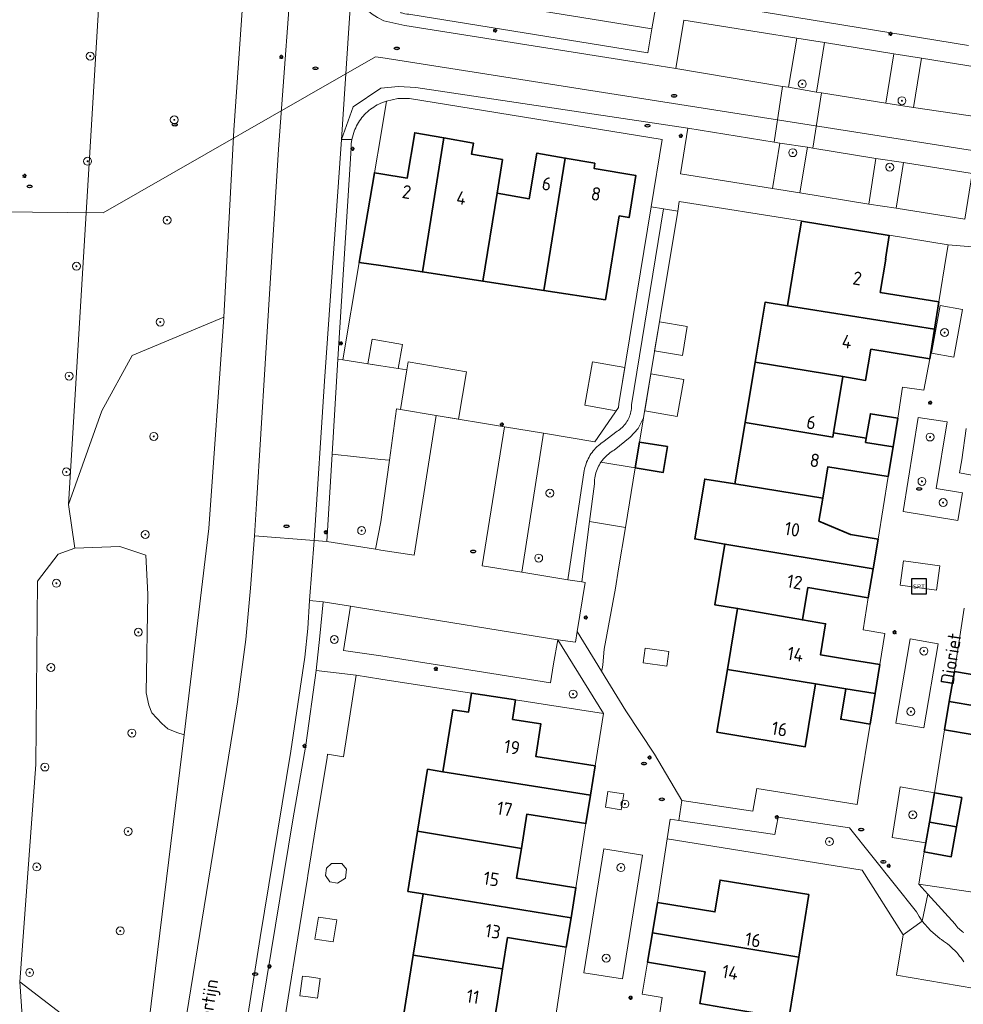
# Model space of a CAD drawing. Header units: metres. Extents: x 152610 to 160096, y 456114 to 462495.
# Tile 574 of 656: x 158464 to 158559, y 460566 to 460666. Entities that reach past the tile are written whole.
import ezdxf
from ezdxf.enums import TextEntityAlignment as Align

# ---------------------------------------------------------------- set-up
doc = ezdxf.new("R2010")
doc.units = ezdxf.units.M
doc.header["$LTSCALE"] = 0.5
doc.layers.get('0').update_dxf_attribs({"linetype": 'CONTINUOUS'})
for name, color, linetype, lineweight in [('B-PV-GR-BEPLANTING_CULTUUR_BODEMBEDEKKER-GV', 251, 'CONTINUOUS', 18), ('B-PV-GR-BEPLANTING_CULTUUR_BOSPLANTSOEN-GV', 251, 'CONTINUOUS', 18), ('B-PV-GR-BEPLANTING_CULTUUR_HEESTERS-GV', 251, 'CONTINUOUS', 18), ('B-PV-GR-BOOM-S', 251, 'CONTINUOUS', 25), ('B-PV-IE-MEUBILAIR-S', 251, 'CONTINUOUS', 25), ('B-PV-IE-MEUBILAIR_WEGMEUBILAIR-S', 251, 'CONTINUOUS', 25), ('B-PV-KW-KUNSTWERK_DUIKER-G', 251, 'CONTINUOUS', 18), ('B-PV-OG-BEBOUWING-GV', 6, 'CONTINUOUS', 35), ('B-PV-OG-BEBOUWING-T18', 1, 'CONTINUOUS', 18), ('B-PV-OG-BEBOUWING_OVERBOUWING-GV', 251, 'CONTINUOUS', 18), ('B-PV-OG-BEBOUWING_SCHUUR-GV', 251, 'CONTINUOUS', 18), ('B-PV-OG-TERREIN_BEGROEID-GV', 251, 'CONTINUOUS', 18), ('B-PV-OG-TOPOGRAFIE-T18', 1, 'CONTINUOUS', 18), ('B-PV-VH-HALFVERHARDING_GRAVEL-GV', 251, 'CONTINUOUS', 18), ('B-PV-VH-OPENVERHARDING_BETONSTRAATSTEEN-GV', 251, 'CONTINUOUS', 18), ('B-PV-VH-OPENVERHARDING_TEGEL-GV', 251, 'CONTINUOUS', 18)]:
    doc.layers.add(name, color=color, linetype=linetype, lineweight=lineweight)
doc.styles.add('NLCS-ISO', font='NLCS-ISO.ttf')
doc.styles.add('NLCS-ISO-M750-T18', font='NLCS-ISO.ttf', dxfattribs={"height": 1.35})

# ---------------------------------------------------------------- blocks, each defined once
blk = doc.blocks.new('SIE-MEUBILAIR_PAAL_LICHTMAST-SO')
for points in [[(-0.62, 0), (-1, 0)], [(-0.71, 0.71), (-0.44, 0.44)], [(0, 1), (0, 0.62)], [(0.44, 0.44), (0.71, 0.71)], [(1, 0), (0.62, 0)], [(-0.71, -0.71), (-0.44, -0.44)], [(0, -0.62), (0, -1)], [(0.44, -0.44), (0.71, -0.71)]]:
    blk.add_lwpolyline(points)
blk.add_circle((0, 0), 0.5)
blk = doc.blocks.new('SIE-MEUBILAIR_PUT_RIOOLPUT-SO')
blk.add_ellipse((0, 0), major_axis=(1.25, 0), ratio=0.54)
at = {"style": 'NLCS-ISO'}
blk.add_text('ri', height=0.75, dxfattribs=at).set_placement((-0.04, 0.07), align=Align.MIDDLE_CENTER)
blk = doc.blocks.new('SIE-WEG_SPEELTOESTEL-SO')
at = {"flags": 128}
blk.add_lwpolyline([(-3.75, -3.75), (3.75, -3.75), (3.75, 3.75), (-3.75, 3.75)], close=True, dxfattribs=at)
at = {"style": 'NLCS-ISO'}
blk.add_text('SPT', height=2.25, dxfattribs=at).set_placement((0, 0), align=Align.MIDDLE_CENTER)
blk = doc.blocks.new('SGR-BOOM_GBKN-SO')
at = {"linetype": 'ByBlock', "lineweight": 18}
h = blk.add_hatch(color=0, dxfattribs=at)
h.dxf.hatch_style = 1
edge = h.paths.add_edge_path()
edge.add_arc((0, 0), 0.25, 0, 360)
at = {"color": 0, "linetype": 'ByBlock', "lineweight": 18}
for radius in [2, 0.25]:
    blk.add_circle((0, 0), radius, dxfattribs=at)
at = {"color": 0, "linetype": 'ByBlock', "lineweight": 18, "style": 'NLCS-ISO'}
blk.add_attdef('SOORT', (2.5, 0), '', height=1.5, dxfattribs=at)

msp = doc.modelspace()

# ---------------------------------------------------------------- linework, layer by layer
at = {"layer": 'B-PV-GR-BEPLANTING_CULTUUR_BODEMBEDEKKER-GV', "flags": 128}
msp.add_lwpolyline([(158524.472, 460587.645), (158522.886, 460587.893), (158522.638, 460586.309), (158524.224, 460586.059)], close=True, dxfattribs=at)
at = {"layer": 'B-PV-GR-BEPLANTING_CULTUUR_BOSPLANTSOEN-GV', "flags": 128}
for points in [[(158480.445, 460565.302), (158482.218, 460576.259), (158485.571, 460596.919), (158486.406, 460603.213), (158486.887, 460608.375), (158487.269, 460613.671), (158487.501, 460616.884), (158488.372, 460630.996), (158489.702, 460652.648), (158491.283, 460673.965), (158491.347, 460674.895), (158486.63, 460675.322), (158485.192, 460654.545), (158484.187, 460635.689), (158482.669, 460614.401), (158480.201, 460593.606), (158475.765, 460557.463)], [(158560.076, 460577.695), (158554.194, 460578.538), (158555.111, 460577.533), (158557.851, 460574.532), (158557.942, 460574.405), (158558.039, 460574.284), (158558.142, 460574.167), (158558.251, 460574.056), (158558.366, 460573.95), (158558.486, 460573.851), (158558.611, 460573.758), (158558.74, 460573.671)], [(158558.751, 460570.712), (158558.612, 460570.917), (158558.466, 460571.117), (158558.313, 460571.313), (158558.155, 460571.503), (158557.99, 460571.689), (158557.82, 460571.869), (158557.643, 460572.043), (158557.462, 460572.212), (158557.274, 460572.374), (158557.082, 460572.531), (158556.885, 460572.681), (158556.683, 460572.825), (158556.477, 460572.962), (158556.336, 460573.05), (158555.371, 460573.873), (158554.546, 460574.835), (158552.626, 460573.438), (158551.964, 460569.365), (158559.858, 460568.027)]]:
    msp.add_lwpolyline(points, dxfattribs=at)
for points in [[(158512.346, 460667.19), (158502.375, 460668.859), (158502.021, 460666.389), (158502.046, 460666.381), (158502.238, 460666.332), (158502.431, 460666.291), (158502.626, 460666.257), (158502.822, 460666.231), (158503.019, 460666.213), (158503.039, 460666.212), (158526.915, 460662.348), (158527.323, 460664.768), (158521.304, 460665.731)], [(158496.176, 460631.412), (158495.689, 460631.464), (158495.096, 460621.88), (158500, 460621.37), (158500.869, 460621.28), (158501.598, 460626.478), (158501.991, 460626.412), (158502.624, 460630.391), (158500, 460630.806)], [(158547.232, 460584.222), (158540.027, 460585.31), (158539.68, 460583.558), (158530.041, 460584.964), (158530.022, 460584.967), (158529.141, 460585.096), (158528.847, 460583.131), (158548.496, 460579.959), (158552.626, 460573.438), (158554.546, 460574.835), (158554.236, 460575.291), (158553.956, 460575.767)]]:
    msp.add_lwpolyline(points, close=True, dxfattribs=at)
at = {"layer": 'B-PV-GR-BEPLANTING_CULTUUR_HEESTERS-GV', "flags": 128}
for points in [[(158544.696, 460663.38), (158541.902, 460663.817), (158541.075, 460658.873), (158543.889, 460658.401)], [(158554.469, 460661.818), (158551.674, 460662.259), (158550.885, 460657.287), (158553.664, 460656.85)], [(158500, 460654.012), (158500.588, 460657.488), (158500.291, 460657.384), (158500, 460657.266), (158499.818, 460657.182), (158499.64, 460657.091), (158499.466, 460656.992), (158499.296, 460656.887), (158499.13, 460656.775), (158498.968, 460656.657), (158498.812, 460656.532), (158498.661, 460656.401), (158498.514, 460656.264), (158498.374, 460656.121), (158498.24, 460655.973), (158498.111, 460655.819), (158497.989, 460655.661), (158497.873, 460655.498), (158497.763, 460655.33), (158497.661, 460655.158), (158497.565, 460654.982), (158497.477, 460654.803), (158497.396, 460654.62), (158497.371, 460654.56), (158497.207, 460654.085), (158497.09, 460653.597), (158497.029, 460653.167), (158497.005, 460652.734), (158495.689, 460631.464), (158496.176, 460631.412), (158497.836, 460641.222), (158499.367, 460650.261)], [(158542.98, 460652.824), (158540.208, 460653.241), (158539.47, 460648.677), (158542.23, 460648.23)], [(158552.672, 460651.284), (158549.866, 460651.707), (158549.153, 460647.108), (158551.915, 460646.69)], [(158528.474, 460646.622), (158527.245, 460646.823), (158523.997, 460626.982), (158523.934, 460626.594), (158521.574, 460623.136), (158516.408, 460624.001), (158514.228, 460609.986), (158518.832, 460609.243), (158520.504, 460620.256), (158520.527, 460620.371), (158520.569, 460620.554), (158520.619, 460620.734), (158520.677, 460620.913), (158520.742, 460621.089), (158520.815, 460621.262), (158520.896, 460621.432), (158520.983, 460621.598), (158521.077, 460621.761), (158521.178, 460621.919), (158521.286, 460622.073), (158521.4, 460622.222), (158521.521, 460622.366), (158521.647, 460622.505), (158521.78, 460622.638), (158521.918, 460622.765), (158522.061, 460622.887), (158522.209, 460623.002), (158522.362, 460623.111), (158523.811, 460624.214), (158523.941, 460624.297), (158524.067, 460624.386), (158524.188, 460624.482), (158524.304, 460624.584), (158524.415, 460624.692), (158524.52, 460624.805), (158524.618, 460624.924), (158524.711, 460625.047), (158524.797, 460625.176), (158524.876, 460625.308), (158524.948, 460625.444), (158525.013, 460625.584), (158525.071, 460625.728), (158525.122, 460625.874), (158525.164, 460626.022), (158525.199, 460626.172), (158525.226, 460626.324), (158525.245, 460626.478), (158525.256, 460626.632), (158525.26, 460626.786), (158525.258, 460626.868)], [(158558.586, 460636.476), (158556.334, 460636.895), (158555.477, 460632.077), (158557.728, 460631.657)], [(158526.064, 460623.112), (158526.468, 460625.549), (158525.934, 460624.482), (158525.113, 460623.616), (158523.514, 460622.312), (158523.362, 460622.221), (158523.214, 460622.124), (158523.07, 460622.02), (158522.931, 460621.91), (158522.798, 460621.793), (158522.67, 460621.671), (158522.547, 460621.543), (158522.43, 460621.409), (158522.32, 460621.271), (158522.216, 460621.127), (158522.184, 460621.079), (158525.636, 460620.519)], [(158557.053, 460625.154), (158554.151, 460625.6), (158552.611, 460616.121), (158558.114, 460615.217), (158558.592, 460618.009), (158555.961, 460618.437)], [(158500, 460621.37), (158495.096, 460621.88), (158494.553, 460613.1), (158499.458, 460612.314), (158500, 460615.077), (158500.869, 460621.28)], [(158525.636, 460620.519), (158522.184, 460621.079), (158522.118, 460620.979), (158522.027, 460620.827), (158521.944, 460620.671), (158521.867, 460620.511), (158521.798, 460620.348), (158521.736, 460620.182), (158521.681, 460620.013), (158521.635, 460619.842), (158521.596, 460619.669), (158521.565, 460619.495), (158521.541, 460619.319), (158521.526, 460619.142), (158521.519, 460618.965), (158521.518, 460618.906), (158521.036, 460615.122), (158524.645, 460614.518)], [(158524.645, 460614.518), (158521.036, 460615.122), (158520.259, 460609.013), (158520.584, 460608.96), (158519.789, 460604.028), (158522.249, 460600.016), (158522.319, 460600.238), (158522.357, 460600.669), (158522.495, 460602.237), (158523.63, 460608.375), (158523.956, 460610.348)], [(158496.95, 460606.564), (158494.184, 460607.022), (158493.861, 460603.559), (158493.481, 460600.101), (158497.515, 460599.617), (158500, 460599.222), (158509.141, 460597.813), (158513.589, 460597.128), (158516.806, 460596.633), (158522.436, 460595.766), (158517.824, 460603.195), (158517.418, 460600.762), (158517.096, 460598.832), (158500, 460601.581), (158496.238, 460602.099)], [(158556.159, 460602.79), (158553.324, 460603.283), (158551.885, 460594.794), (158554.72, 460594.3)], [(158555.79, 460587.775), (158552.337, 460588.366), (158551.522, 460583.243), (158554.899, 460582.708), (158555.267, 460584.802)], [(158526.359, 460581.485), (158522.471, 460582.102), (158520.46, 460569.621), (158524.348, 460569.004)]]:
    msp.add_lwpolyline(points, close=True, dxfattribs=at)
msp.add_lwpolyline([(158489.516, 460559.869), (158490.672, 460567.084), (158491.642, 460573.142), (158492.605, 460579.151), (158492.653, 460579.444), (158493.643, 460585.483), (158494.593, 460591.277), (158494.653, 460591.643), (158496.235, 460591.405), (158497.515, 460599.617), (158493.481, 460600.101), (158492.451, 460592.554), (158491.15, 460585.048), (158487.647, 460563.794)], dxfattribs=at)
at = {"layer": 'B-PV-KW-KUNSTWERK_DUIKER-G', "flags": 128}
for points in [[(158472.028, 460646.215), (158499.455, 460661.95), (158500, 460661.864)], [(158500, 460661.864), (158565.585, 460651.565), (158574.478, 460659.926), (158612.035, 460653.319), (158607.711, 460628.825), (158629.942, 460625.099)], [(158436.476, 460646.56), (158472.028, 460646.215)]]:
    msp.add_lwpolyline(points, dxfattribs=at)
at = {"layer": 'B-PV-OG-BEBOUWING-GV', "flags": 128}
for points in [[(158506.346, 460653.772), (158503.426, 460654.291), (158502.673, 460649.721), (158500, 460650.157), (158499.367, 460650.261), (158497.836, 460641.222), (158500, 460640.912), (158504.197, 460640.271)], [(158506.346, 460653.772), (158504.197, 460640.271), (158510.295, 460639.34), (158511.722, 460648.213), (158512.264, 460651.584), (158509.15, 460652.131), (158509.345, 460653.24)], [(158518.583, 460651.747), (158515.725, 460652.246), (158514.959, 460647.644), (158511.722, 460648.213), (158510.295, 460639.34), (158516.413, 460638.406)], [(158521.574, 460651.225), (158518.583, 460651.747), (158516.413, 460638.406), (158522.628, 460637.457), (158524.018, 460645.916), (158525.01, 460645.743), (158525.696, 460649.968), (158521.489, 460650.702)], [(158551.22, 460643.926), (158542.378, 460645.396), (158541.986, 460643.038), (158540.958, 460636.855), (158555.775, 460634.483), (158556.223, 460637.246), (158550.321, 460638.203), (158550.878, 460641.56), (158550.829, 460641.568)], [(158540.958, 460636.855), (158538.716, 460637.214), (158537.713, 460631.177), (158546.557, 460629.708), (158548.845, 460629.328), (158549.369, 460632.477), (158555.293, 460631.516), (158555.775, 460634.483)], [(158546.557, 460629.708), (158537.713, 460631.177), (158536.701, 460625.088), (158545.547, 460623.624), (158545.616, 460624.04)], [(158552.073, 460625.52), (158549.318, 460625.969), (158548.906, 460623.493), (158548.837, 460623.079), (158551.601, 460622.621)], [(158545.547, 460623.624), (158536.701, 460625.088), (158535.671, 460618.891), (158544.522, 460617.455), (158545.05, 460620.636), (158551.117, 460619.648), (158551.601, 460622.621), (158548.837, 460623.079), (158548.906, 460623.493), (158545.616, 460624.04)], [(158528.877, 460622.656), (158526.064, 460623.112), (158525.636, 460620.519), (158528.449, 460620.063)], [(158535.671, 460618.891), (158532.631, 460619.385), (158531.627, 460613.348), (158534.665, 460612.84), (158549.6, 460610.339), (158550.115, 460613.32), (158547.306, 460613.805), (158544.14, 460615.156), (158544.522, 460617.455)], [(158549.6, 460610.339), (158534.665, 460612.84), (158533.649, 460606.726), (158535.941, 460606.345), (158542.482, 460605.192), (158543.025, 460608.448), (158549.093, 460607.401)], [(158542.482, 460605.192), (158535.941, 460606.345), (158534.918, 460600.187), (158543.807, 460598.747), (158546.843, 460598.255), (158549.799, 460597.776), (158550.28, 460600.683), (158547.326, 460601.172), (158544.294, 460601.674), (158544.814, 460604.804)], [(158543.807, 460598.747), (158534.918, 460600.187), (158533.868, 460593.872), (158542.751, 460592.395)], [(158560.553, 460599.535), (158557.778, 460600), (158557.267, 460596.951), (158560.044, 460596.502)], [(158549.799, 460597.776), (158546.843, 460598.255), (158546.333, 460595.173), (158549.287, 460594.684)], [(158513.589, 460597.128), (158509.141, 460597.813), (158508.83, 460595.885), (158507.271, 460596.137), (158506.26, 460589.886), (158521.131, 460587.527), (158521.606, 460590.467), (158515.607, 460591.436), (158516.135, 460594.705), (158513.272, 460595.168)], [(158560.044, 460596.502), (158557.267, 460596.951), (158556.788, 460594.097), (158559.563, 460593.631)], [(158506.26, 460589.886), (158504.717, 460590.131), (158503.708, 460583.88), (158514.165, 460582.142), (158514.728, 460585.623), (158520.669, 460584.663), (158521.131, 460587.527)], [(158558.517, 460587.297), (158555.79, 460587.775), (158555.267, 460584.802), (158557.998, 460584.349)], [(158557.998, 460584.349), (158555.267, 460584.802), (158554.899, 460582.708), (158554.739, 460581.799), (158557.465, 460581.32)], [(158514.165, 460582.142), (158503.708, 460583.88), (158502.73, 460577.822), (158504.27, 460577.573), (158519.167, 460575.171), (158519.655, 460578.192), (158513.683, 460579.157)], [(158543.128, 460577.516), (158534.179, 460578.971), (158533.656, 460575.757), (158527.888, 460576.721), (158527.375, 460573.646), (158542.102, 460571.209)], [(158519.167, 460575.171), (158504.27, 460577.573), (158503.271, 460571.388), (158512.273, 460570.03), (158512.78, 460573.166), (158518.688, 460572.21)], [(158542.102, 460571.209), (158527.375, 460573.646), (158526.883, 460570.7), (158532.676, 460569.732), (158532.152, 460566.513), (158534.463, 460566.138), (158541.096, 460565.024)], [(158511.235, 460563.605), (158511.285, 460563.912), (158511.747, 460566.774), (158512.273, 460570.03), (158503.271, 460571.388), (158502.287, 460565.296), (158502.251, 460565.076)]]:
    msp.add_lwpolyline(points, close=True, dxfattribs=at)
at = {"layer": 'B-PV-OG-BEBOUWING_OVERBOUWING-GV', "flags": 128}
msp.add_lwpolyline([(158508.635, 460630.182), (158502.762, 460631.194), (158502.624, 460630.391), (158501.991, 460626.412), (158505.592, 460625.81), (158507.818, 460625.438)], close=True, dxfattribs=at)
at = {"layer": 'B-PV-OG-BEBOUWING_SCHUUR-GV', "flags": 128}
for points in [[(158530.865, 460634.768), (158528.066, 460635.219), (158527.584, 460632.3), (158530.394, 460631.847)], [(158502.198, 460632.945), (158499.151, 460633.503), (158498.695, 460631.013), (158500, 460630.806), (158501.755, 460630.528)], [(158524.594, 460630.63), (158521.326, 460631.198), (158520.566, 460626.822), (158523.716, 460626.275), (158523.934, 460626.594), (158523.997, 460626.982)], [(158530.532, 460629.415), (158527.204, 460630.002), (158526.588, 460626.273), (158529.875, 460625.693)], [(158529.024, 460601.996), (158526.635, 460602.343), (158526.421, 460600.873), (158528.81, 460600.525)], [(158496.565, 460580.061), (158496.066, 460580.638), (158495.03, 460580.634), (158494.548, 460580.162), (158494.433, 460579.419), (158494.874, 460578.805), (158495.63, 460578.667), (158496.445, 460579.163)], [(158495.581, 460574.972), (158493.715, 460575.22), (158493.372, 460573.017), (158495.214, 460572.742)], [(158492.775, 460569.197), (158492.107, 460569.287), (158491.842, 460567.315), (158492.469, 460567.231), (158493.639, 460567.074), (158493.903, 460569.046)]]:
    msp.add_lwpolyline(points, close=True, dxfattribs=at)
at = {"layer": 'B-PV-OG-TERREIN_BEGROEID-GV', "flags": 128}
msp.add_lwpolyline([(158466.072, 460533.372), (158463.635, 460568.693), (158465.252, 460590.632), (158465.408, 460609.104), (158467.513, 460611.822), (158469.184, 460612.428), (158468.562, 460616.813), (158472.887, 460688.375)], dxfattribs=at)
for points in [[(158484.187, 460635.689), (158485.192, 460654.545), (158486.63, 460675.322), (158491.347, 460674.895), (158491.58, 460678.301), (158491.775, 460681.159), (158491.557, 460682.103), (158491.142, 460683.367), (158490.697, 460684.297), (158490.058, 460685.155), (158489.368, 460685.818), (158488.272, 460686.599), (158487.414, 460687.018), (158486.14, 460687.34), (158472.887, 460688.375), (158468.562, 460616.813), (158471.903, 460626.278), (158474.973, 460631.834)], [(158482.669, 460614.401), (158484.187, 460635.689), (158474.973, 460631.834), (158471.903, 460626.278), (158468.562, 460616.813), (158469.184, 460612.428), (158473.709, 460612.589), (158476.322, 460611.718), (158476.54, 460607.799), (158476.366, 460597.84), (158476.623, 460596.607), (158476.955, 460595.832), (158477.942, 460594.763), (158478.547, 460594.218), (158479.472, 460593.847), (158480.201, 460593.606)], [(158476.322, 460611.718), (158473.709, 460612.589), (158469.184, 460612.428), (158467.513, 460611.822), (158465.408, 460609.104), (158465.252, 460590.632), (158463.635, 460568.693), (158470.165, 460563.708), (158475.765, 460557.463), (158480.201, 460593.606), (158479.472, 460593.847), (158478.547, 460594.218), (158477.942, 460594.763), (158476.955, 460595.832), (158476.623, 460596.607), (158476.366, 460597.84), (158476.54, 460607.799)], [(158475.765, 460557.463), (158470.165, 460563.708), (158463.635, 460568.693), (158466.072, 460533.372), (158470.111, 460533.095), (158470.086, 460530.262), (158470.928, 460530.204), (158472.03, 460530.129), (158472.372, 460535.422), (158472.453, 460535.697), (158472.549, 460535.967), (158472.661, 460536.231), (158472.786, 460536.488), (158472.926, 460536.738), (158473.08, 460536.98), (158473.247, 460537.213), (158473.427, 460537.437), (158473.58, 460537.606)]]:
    msp.add_lwpolyline(points, close=True, dxfattribs=at)
at = {"layer": 'B-PV-VH-HALFVERHARDING_GRAVEL-GV', "flags": 128}
msp.add_lwpolyline([(158529.912, 460646.391), (158528.474, 460646.622), (158525.258, 460626.868), (158525.26, 460626.786), (158525.256, 460626.632), (158525.245, 460626.478), (158525.226, 460626.324), (158525.199, 460626.172), (158525.164, 460626.022), (158525.122, 460625.874), (158525.071, 460625.728), (158525.013, 460625.584), (158524.948, 460625.444), (158524.876, 460625.308), (158524.797, 460625.176), (158524.711, 460625.047), (158524.618, 460624.924), (158524.52, 460624.805), (158524.415, 460624.692), (158524.304, 460624.584), (158524.188, 460624.482), (158524.067, 460624.386), (158523.941, 460624.297), (158523.811, 460624.214), (158522.362, 460623.111), (158522.209, 460623.002), (158522.061, 460622.887), (158521.918, 460622.765), (158521.78, 460622.638), (158521.647, 460622.505), (158521.521, 460622.366), (158521.4, 460622.222), (158521.286, 460622.073), (158521.178, 460621.919), (158521.077, 460621.761), (158520.983, 460621.598), (158520.896, 460621.432), (158520.815, 460621.262), (158520.742, 460621.089), (158520.677, 460620.913), (158520.619, 460620.734), (158520.569, 460620.554), (158520.527, 460620.371), (158520.504, 460620.256), (158518.832, 460609.243), (158520.259, 460609.013), (158521.036, 460615.122), (158521.518, 460618.906), (158521.519, 460618.965), (158521.526, 460619.142), (158521.541, 460619.319), (158521.565, 460619.495), (158521.596, 460619.669), (158521.635, 460619.842), (158521.681, 460620.013), (158521.736, 460620.182), (158521.798, 460620.348), (158521.867, 460620.511), (158521.944, 460620.671), (158522.027, 460620.827), (158522.118, 460620.979), (158522.184, 460621.079), (158522.216, 460621.127), (158522.32, 460621.271), (158522.43, 460621.409), (158522.547, 460621.543), (158522.67, 460621.671), (158522.798, 460621.793), (158522.931, 460621.91), (158523.07, 460622.02), (158523.214, 460622.124), (158523.362, 460622.221), (158523.514, 460622.312), (158525.113, 460623.616), (158525.934, 460624.482), (158526.468, 460625.549)], close=True, dxfattribs=at)
msp.add_lwpolyline([(158558.74, 460573.671), (158558.611, 460573.758), (158558.486, 460573.851), (158558.366, 460573.95), (158558.251, 460574.056), (158558.142, 460574.167), (158558.039, 460574.284), (158557.942, 460574.405), (158557.851, 460574.532), (158555.111, 460577.533), (158554.546, 460574.835), (158555.371, 460573.873), (158556.336, 460573.05), (158556.477, 460572.962), (158556.683, 460572.825), (158556.885, 460572.681), (158557.082, 460572.531), (158557.274, 460572.374), (158557.462, 460572.212), (158557.643, 460572.043), (158557.82, 460571.869), (158557.99, 460571.689), (158558.155, 460571.503), (158558.313, 460571.313), (158558.466, 460571.117), (158558.612, 460570.917), (158558.751, 460570.712)], dxfattribs=at)
at = {"layer": 'B-PV-VH-OPENVERHARDING_BETONSTRAATSTEEN-GV', "flags": 128}
for points in [[(158491.347, 460674.895), (158491.283, 460673.965), (158489.702, 460652.648), (158488.372, 460630.996), (158487.501, 460616.884), (158487.269, 460613.671), (158493.297, 460613.199), (158494.337, 460629.271), (158496.046, 460653.597), (158497.144, 460670.472), (158497.261, 460672.518), (158497.4, 460674.484)], [(158539.633, 460653.336), (158540.478, 460658.972), (158529.738, 460660.761), (158525.533, 460661.448), (158502.44, 460665.11), (158500.314, 460665.586), (158499.668, 460665.9), (158499.138, 460666.257), (158498.759, 460666.554), (158498.368, 460666.949), (158497.991, 460667.41), (158497.619, 460668.057), (158497.347, 460668.774), (158497.193, 460669.55), (158497.144, 460670.472), (158496.046, 460653.597), (158497.221, 460656.899), (158500, 460658.802), (158501.773, 460658.94), (158503.55, 460658.857), (158530.935, 460654.765)], [(158541.075, 460658.873), (158540.478, 460658.972), (158539.633, 460653.336), (158540.208, 460653.241), (158542.98, 460652.824), (158543.512, 460652.738), (158544.408, 460658.318), (158543.889, 460658.401)], [(158555.477, 460632.077), (158556.334, 460636.895), (158558.586, 460636.476), (158557.728, 460631.657)], [(158514.228, 460609.986), (158510.226, 460610.63), (158512.471, 460624.659), (158505.592, 460625.81), (158503.371, 460611.719), (158500, 460612.232), (158499.458, 460612.314), (158494.553, 460613.1), (158493.297, 460613.199), (158492.83, 460607.162), (158494.184, 460607.022), (158496.95, 460606.564), (158500, 460606.061), (158517.824, 460603.195), (158519.612, 460602.931), (158519.789, 460604.028), (158520.584, 460608.96), (158520.259, 460609.013), (158518.832, 460609.243)], [(158552.611, 460616.121), (158554.151, 460625.6), (158557.053, 460625.154), (158555.961, 460618.437), (158558.592, 460618.009), (158558.114, 460615.217)], [(158486.209, 460562.775), (158487.869, 460573.18), (158490.954, 460591.971), (158492.363, 460601.431), (158492.646, 460604.332), (158492.83, 460607.162), (158493.297, 460613.199), (158487.269, 460613.671), (158486.887, 460608.375), (158486.406, 460603.213), (158485.571, 460596.919), (158482.218, 460576.259), (158480.445, 460565.302), (158480.239, 460563.355)], [(158556.325, 460610.652), (158552.672, 460611.158), (158552.333, 460608.708), (158555.986, 460608.202)], [(158552.333, 460608.708), (158552.672, 460611.158), (158556.325, 460610.652), (158555.986, 460608.202)], [(158551.885, 460594.794), (158553.324, 460603.283), (158556.159, 460602.79), (158554.72, 460594.3)], [(158522.638, 460586.309), (158522.886, 460587.893), (158524.472, 460587.645), (158524.224, 460586.059)], [(158520.46, 460569.621), (158522.471, 460582.102), (158526.359, 460581.485), (158524.348, 460569.004)]]:
    msp.add_lwpolyline(points, close=True, dxfattribs=at)
for points in [[(158563.059, 460655.47), (158553.664, 460656.85), (158550.885, 460657.287), (158544.408, 460658.318), (158543.512, 460652.738), (158549.866, 460651.707), (158552.672, 460651.284), (158559.582, 460650.184)], [(158561.955, 460642.601), (158557.155, 460642.996), (158556.995, 460642.009), (158556.223, 460637.246), (158555.775, 460634.483), (158555.293, 460631.516), (158554.713, 460628.336), (158552.563, 460628.644), (158552.073, 460625.52), (158551.601, 460622.621), (158551.117, 460619.648), (158550.115, 460613.32), (158549.6, 460610.339), (158549.093, 460607.401), (158548.578, 460604.183), (158550.778, 460603.825), (158550.28, 460600.683), (158549.799, 460597.776), (158549.287, 460594.684), (158548.274, 460588.369), (158547.987, 460586.582), (158537.872, 460588.209), (158537.475, 460585.907), (158530.32, 460586.995), (158530.041, 460584.964), (158539.68, 460583.558), (158540.027, 460585.31), (158547.232, 460584.222), (158553.956, 460575.767), (158554.236, 460575.291), (158554.546, 460574.835), (158555.111, 460577.533), (158554.194, 460578.538), (158554.739, 460581.799), (158554.899, 460582.708), (158551.522, 460583.243), (158552.337, 460588.366), (158555.79, 460587.775), (158556.788, 460594.097), (158557.267, 460596.951), (158557.778, 460600), (158558.768, 460606.359)], [(158560.935, 460619.523), (158558.283, 460620.019), (158558.541, 460621.315), (158558.983, 460624.489)], [(158527.893, 460564.049), (158528.342, 460567.117), (158526.342, 460567.475), (158526.883, 460570.7), (158527.375, 460573.646), (158527.888, 460576.721), (158528.847, 460583.131), (158529.141, 460585.096), (158530.022, 460584.967), (158530.041, 460584.964), (158530.32, 460586.995), (158527.575, 460591.644), (158524.699, 460596.021), (158522.249, 460600.016), (158519.789, 460604.028), (158519.612, 460602.931), (158517.824, 460603.195), (158522.436, 460595.766), (158521.606, 460590.467), (158521.131, 460587.527), (158520.669, 460584.663), (158519.655, 460578.192), (158519.167, 460575.171), (158518.688, 460572.21), (158517.609, 460565.09)]]:
    msp.add_lwpolyline(points, dxfattribs=at)
at = {"layer": 'B-PV-VH-OPENVERHARDING_TEGEL-GV', "flags": 128}
for points in [[(158527.897, 460668.18), (158527.323, 460664.768), (158526.915, 460662.348), (158503.039, 460666.212)], [(158559.215, 460663.102), (158532.232, 460667.477)], [(158499.668, 460665.9), (158500.314, 460665.586), (158502.44, 460665.11), (158525.533, 460661.448), (158529.738, 460660.761), (158530.544, 460665.648), (158541.902, 460663.817), (158544.696, 460663.38), (158551.674, 460662.259), (158554.469, 460661.818), (158563.791, 460660.301)], [(158558.832, 460645.596), (158551.915, 460646.69), (158549.153, 460647.108), (158542.23, 460648.23), (158539.47, 460648.677), (158530.183, 460650.158), (158530.935, 460654.765), (158503.55, 460658.857), (158501.773, 460658.94), (158500, 460658.802), (158497.221, 460656.899), (158496.046, 460653.597), (158497.09, 460653.597), (158497.207, 460654.085), (158497.371, 460654.56), (158497.396, 460654.62), (158497.477, 460654.803), (158497.565, 460654.982), (158497.661, 460655.158), (158497.763, 460655.33), (158497.873, 460655.498), (158497.989, 460655.661), (158498.111, 460655.819), (158498.24, 460655.973), (158498.374, 460656.121), (158498.514, 460656.264), (158498.661, 460656.401), (158498.812, 460656.532), (158498.968, 460656.657), (158499.13, 460656.775), (158499.296, 460656.887), (158499.466, 460656.992), (158499.64, 460657.091), (158499.818, 460657.182), (158500, 460657.266), (158500.291, 460657.384), (158500.588, 460657.488), (158501.725, 460657.73), (158502.887, 460657.747), (158528.336, 460653.603), (158527.245, 460646.823), (158528.474, 460646.622), (158529.912, 460646.391), (158530.075, 460647.378), (158542.382, 460645.422), (158551.225, 460643.956), (158557.155, 460642.996), (158561.955, 460642.601)], [(158487.647, 460563.794), (158491.15, 460585.048), (158492.451, 460592.554), (158493.481, 460600.101), (158493.861, 460603.559), (158494.184, 460607.022), (158492.83, 460607.162), (158492.646, 460604.332), (158492.363, 460601.431), (158490.954, 460591.971), (158487.869, 460573.18), (158486.209, 460562.775)]]:
    msp.add_lwpolyline(points, dxfattribs=at)
for points in [[(158541.902, 460663.817), (158530.544, 460665.648), (158529.738, 460660.761), (158540.478, 460658.972), (158541.075, 460658.873)], [(158551.674, 460662.259), (158544.696, 460663.38), (158543.889, 460658.401), (158544.408, 460658.318), (158550.885, 460657.287)], [(158563.791, 460660.301), (158554.469, 460661.818), (158553.664, 460656.85), (158563.059, 460655.47)], [(158539.633, 460653.336), (158530.935, 460654.765), (158530.183, 460650.158), (158539.47, 460648.677), (158540.208, 460653.241)], [(158494.553, 460613.1), (158495.096, 460621.88), (158495.689, 460631.464), (158497.005, 460652.734), (158497.029, 460653.167), (158497.09, 460653.597), (158496.046, 460653.597), (158494.337, 460629.271), (158493.297, 460613.199)], [(158543.512, 460652.738), (158542.98, 460652.824), (158542.23, 460648.23), (158549.153, 460647.108), (158549.866, 460651.707)], [(158559.582, 460650.184), (158552.672, 460651.284), (158551.915, 460646.69), (158558.832, 460645.596)], [(158501.991, 460626.412), (158501.598, 460626.478), (158500.869, 460621.28), (158500, 460615.077), (158499.458, 460612.314), (158500, 460612.232), (158503.371, 460611.719), (158505.592, 460625.81)], [(158516.408, 460624.001), (158512.471, 460624.659), (158510.226, 460610.63), (158514.228, 460609.986)], [(158500, 460606.061), (158496.95, 460606.564), (158496.238, 460602.099), (158500, 460601.581), (158517.096, 460598.832), (158517.418, 460600.762), (158517.824, 460603.195)]]:
    msp.add_lwpolyline(points, close=True, dxfattribs=at)

# ---------------------------------------------------------------- block references
at = {"layer": 'B-PV-GR-BOOM-S', "xscale": 0.2, "yscale": 0.2, "zscale": 0.2}
for p in [(158470.734, 460662.014), (158542.463, 460659.213), (158552.503, 460657.521), (158479.198, 460655.596), (158470.474, 460651.416), (158541.506, 460652.285), (158551.276, 460650.823), (158478.482, 460645.483), (158469.352, 460640.843), (158477.784, 460635.208), (158556.798, 460634.158), (158468.611, 460629.769), (158477.14, 460623.68), (158555.332, 460623.625), (158468.334, 460620.11), (158554.519, 460619.154), (158517.041, 460617.965), (158556.652, 460617.02), (158476.28, 460613.799), (158498.075, 460614.192), (158515.908, 460611.426), (158467.327, 460608.882), (158475.582, 460603.953), (158495.325, 460603.216), (158554.717, 460602.044), (158466.781, 460600.393), (158519.369, 460597.719), (158553.396, 460595.947), (158474.938, 460593.786), (158466.166, 460590.361), (158524.601, 460586.635), (158553.594, 460585.543), (158474.544, 460583.869), (158545.192, 460582.847), (158465.349, 460580.288), (158524.19, 460580.222), (158473.756, 460573.845), (158522.71, 460571.094), (158464.636, 460569.639)]:
    msp.add_blockref('SGR-BOOM_GBKN-SO', p, dxfattribs=at)
at = {"layer": 'B-PV-IE-MEUBILAIR-S', "xscale": 0.2, "yscale": 0.2, "zscale": 0.2}
for name, p in [('SIE-MEUBILAIR_PAAL_LICHTMAST-SO', (158511.513, 460664.609)), ('SIE-MEUBILAIR_PAAL_LICHTMAST-SO', (158551.342, 460664.272)), ('SIE-MEUBILAIR_PUT_RIOOLPUT-SO', (158501.618, 460662.8)), ('SIE-MEUBILAIR_PAAL_LICHTMAST-SO', (158489.985, 460661.946)), ('SIE-MEUBILAIR_PUT_RIOOLPUT-SO', (158493.418, 460660.792)), ('SIE-MEUBILAIR_PUT_RIOOLPUT-SO', (158529.546, 460658.021)), ('SIE-MEUBILAIR_PUT_RIOOLPUT-SO', (158479.247, 460655.1)), ('SIE-MEUBILAIR_PUT_RIOOLPUT-SO', (158526.881, 460655.006)), ('SIE-MEUBILAIR_PAAL_LICHTMAST-SO', (158530.234, 460653.979)), ('SIE-MEUBILAIR_PAAL_LICHTMAST-SO', (158497.155, 460652.67)), ('SIE-MEUBILAIR_PAAL_LICHTMAST-SO', (158464.107, 460649.94)), ('SIE-MEUBILAIR_PUT_RIOOLPUT-SO', (158464.632, 460648.887)), ('SIE-MEUBILAIR_PAAL_LICHTMAST-SO', (158495.965, 460633.067)), ('SIE-MEUBILAIR_PAAL_LICHTMAST-SO', (158555.335, 460627.086)), ('SIE-MEUBILAIR_PAAL_LICHTMAST-SO', (158512.205, 460624.889)), ('SIE-MEUBILAIR_PUT_RIOOLPUT-SO', (158554.238, 460618.393)), ('SIE-MEUBILAIR_PUT_RIOOLPUT-SO', (158490.511, 460614.632)), ('SIE-MEUBILAIR_PAAL_LICHTMAST-SO', (158494.482, 460614.02)), ('SIE-MEUBILAIR_PUT_RIOOLPUT-SO', (158509.311, 460612.088)), ('SIE-MEUBILAIR_PAAL_LICHTMAST-SO', (158520.648, 460605.44)), ('SIE-MEUBILAIR_PAAL_LICHTMAST-SO', (158551.76, 460603.953)), ('SIE-MEUBILAIR_PAAL_LICHTMAST-SO', (158505.559, 460600.247)), ('SIE-MEUBILAIR_PAAL_LICHTMAST-SO', (158492.329, 460592.497)), ('SIE-MEUBILAIR_PAAL_LICHTMAST-SO', (158527.083, 460591.326)), ('SIE-MEUBILAIR_PUT_RIOOLPUT-SO', (158526.52, 460590.707)), ('SIE-MEUBILAIR_PUT_RIOOLPUT-SO', (158528.313, 460587.105)), ('SIE-MEUBILAIR_PAAL_LICHTMAST-SO', (158539.896, 460585.307)), ('SIE-MEUBILAIR_PUT_RIOOLPUT-SO', (158548.396, 460584.055)), ('SIE-MEUBILAIR_PUT_RIOOLPUT-SO', (158550.628, 460580.807)), ('SIE-MEUBILAIR_PAAL_LICHTMAST-SO', (158551.163, 460580.406)), ('SIE-MEUBILAIR_PAAL_LICHTMAST-SO', (158488.779, 460570.268)), ('SIE-MEUBILAIR_PUT_RIOOLPUT-SO', (158487.362, 460569.489)), ('SIE-MEUBILAIR_PAAL_LICHTMAST-SO', (158525.171, 460567.109))]:
    msp.add_blockref(name, p, dxfattribs=at)
at = {"layer": 'B-PV-IE-MEUBILAIR_WEGMEUBILAIR-S', "xscale": 0.2, "yscale": 0.2, "zscale": 0.2}
msp.add_blockref('SIE-WEG_SPEELTOESTEL-SO', (158554.22, 460608.564), dxfattribs=at)

# ---------------------------------------------------------------- texts
at = {"layer": 'B-PV-OG-BEBOUWING-T18', "style": 'NLCS-ISO-M750-T18'}
for s, rotation, p in [('6', 350.1, (158516.719, 460649.153)), ('2', 349.9, (158502.613, 460648.329)), ('8', 350.1, (158521.687, 460648.13)), ('4', 349.9, (158508.126, 460647.72)), ('2', 350.8, (158548.004, 460639.621)), ('4', 350.8, (158546.956, 460633.249)), ('6', 350.5, (158543.368, 460625.093)), ('8', 350.8, (158543.724, 460621.272)), ('10', 350.2, (158541.456, 460614.326)), ('12', 350.2, (158541.701, 460609.016)), ('14', 350.6, (158541.771, 460601.734)), ('16', 350.5, (158540.174, 460594.197)), ('19', 350.8, (158513.223, 460592.353)), ('17', 350.8, (158512.489, 460586.137)), ('15', 350.8, (158511.138, 460579.079)), ('13', 350.8, (158511.303, 460573.801)), ('16', 350.5, (158537.498, 460572.936)), ('14', 350.5, (158535.206, 460569.669)), ('11', 350.8, (158509.286, 460567.216))]:
    msp.add_text(s, height=1.35, rotation=rotation, dxfattribs=at).set_placement(p, align=Align.MIDDLE)
at = {"layer": 'B-PV-OG-TOPOGRAFIE-T18', "style": 'NLCS-ISO-M750-T18'}
for s, rotation, p in [('Dioriet', 81, (158557.433, 460601.265)), ('Travertijn', 80.9, (158482.581, 460565.151))]:
    msp.add_text(s, height=1.35, rotation=rotation, dxfattribs=at).set_placement(p, align=Align.MIDDLE)

doc.saveas('drawing.dxf')
